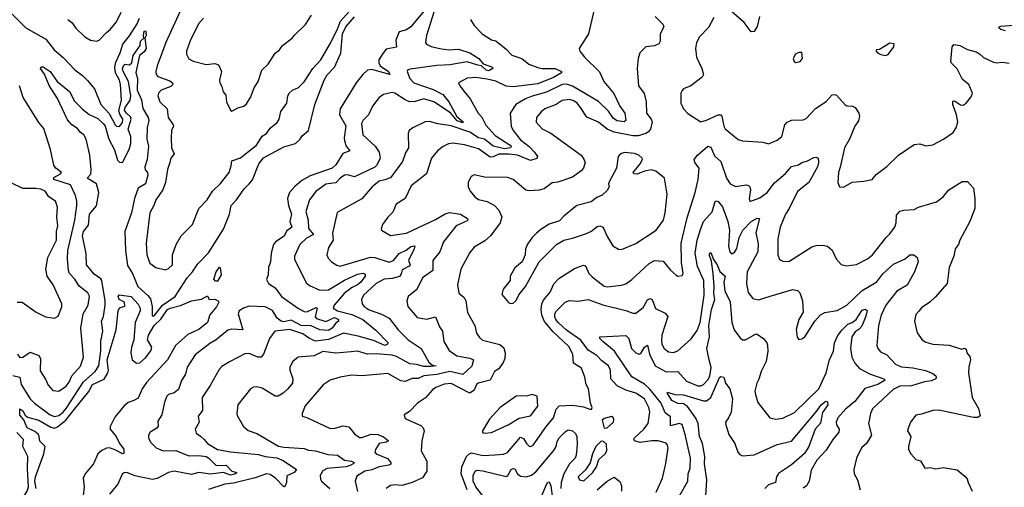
# Model space of a CAD drawing. Extents: x 1246230 to 1426786, y 660032 to 763141.
# Tile 422 of 566: x 1403423 to 1410249, y 680182 to 683424. Entities that reach past the tile are written whole.
import ezdxf

# ---------------------------------------------------------------- set-up
doc = ezdxf.new("R2010")
doc.units = 0

msp = doc.modelspace()

# ---------------------------------------------------------------- linework, layer by layer
at = {"layer": '0CON10XD'}
for points in [[(1403355, 683477.5), (1403465, 683366.2), (1403605, 683288.1), (1403662.5, 683215), (1403725, 683160.9), (1403805.3, 683075.3), (1403857.8, 683037.8), (1403893.4, 683003.4), (1403941.5, 682945), (1403986.4, 682835), (1404042.8, 682772.7), (1404084.5, 682694.5), (1404095, 682686.2), (1404115, 682683.8), (1404135, 682710), (1404137.2, 682735), (1404118.2, 682768.2), (1404111.1, 682795), (1404128.7, 682865), (1404122.5, 682975), (1404115, 683003.5), (1404087.4, 683055), (1404083.2, 683095), (1404090.5, 683129.5), (1404120.7, 683195), (1404138.8, 683255), (1404185, 683312.7), (1404237.5, 683395), (1404254.3, 683435)], [(1403758, 683425), (1403785, 683404), (1403811.4, 683365), (1403875, 683304.3), (1403915, 683280.8), (1403955, 683274), (1403975, 683281.2), (1404024.6, 683335.4), (1404050.8, 683355), (1404095, 683408), (1404125.6, 683475)], [(1404463.5, 682435), (1404448.9, 682385), (1404434.5, 682295), (1404415.4, 682245), (1404366.2, 682175), (1404352.3, 682135), (1404324.7, 682085.3), (1404300.4, 681875), (1404305.4, 681795), (1404325.5, 681735.5), (1404367.5, 681705), (1404435, 681688.8), (1404455, 681698), (1404482, 681725), (1404482, 681795), (1404508.6, 681865), (1404541.9, 681925), (1404621.9, 682005), (1404665.3, 682114.7), (1404721.9, 682175), (1404760.8, 682235), (1404815, 682287.5), (1404875.6, 682365), (1404888.9, 682411.1), (1404894.6, 682445.4), (1404953.9, 682466.1), (1405064.2, 682555), (1405105, 682617.5), (1405135, 682635.8), (1405159.1, 682670.9), (1405209.3, 682710.7), (1405222.9, 682735), (1405233.2, 682786.8), (1405275.9, 682844.1), (1405283.1, 682895), (1405292.7, 682917.3), (1405313.9, 682936.1), (1405355.4, 682954.6), (1405395, 682992.5), (1405455.3, 683084.7), (1405511.8, 683145), (1405578.7, 683261.3), (1405629.4, 683365), (1405646.2, 683413.8), (1405708.4, 683481.6)], [(1404536.3, 683483.7), (1404435.9, 683265), (1404376, 683105), (1404367.5, 683065), (1404368.8, 683045), (1404380.1, 683030.1), (1404465, 682999.7), (1404482.3, 682985), (1404483.8, 682975), (1404470.2, 682959.8), (1404404.4, 682935), (1404386.5, 682915), (1404380.9, 682895), (1404395.3, 682855.3), (1404446.5, 682805), (1404453.5, 682745), (1404488.2, 682695), (1404489.5, 682685), (1404476.7, 682655), (1404472.5, 682605), (1404475.5, 682535), (1404494.3, 682495), (1404471.5, 682465), (1404463.5, 682435)], [(1404696.7, 683435), (1404662.2, 683395), (1404605, 683276.2), (1404578.9, 683205), (1404578.9, 683185), (1404595, 683152), (1404625.5, 683135.5), (1404715, 683113.3), (1404775, 683119.2), (1404800.5, 683110.5), (1404822.5, 683065), (1404808.8, 683005), (1404810, 682985), (1404825, 682960), (1404833.3, 682923.3), (1404851.7, 682901.7), (1404856.7, 682855), (1404885, 682797.5), (1404895, 682790), (1404935, 682813.3), (1404977.5, 682825), (1404995, 682841.2), (1405024.4, 682885), (1405049.1, 682950.9), (1405075.6, 682995), (1405101.4, 683075), (1405145.6, 683115), (1405195, 683192), (1405224.5, 683215.5), (1405245, 683244), (1405312, 683295), (1405327.1, 683315), (1405405, 683390.8), (1405446.9, 683455)], [(1406297.4, 683482.6), (1406244.5, 683315), (1406237.5, 683265), (1406242.9, 683255), (1406275, 683238.2), (1406335, 683223.4), (1406395, 683214.7), (1406465, 683220.5), (1406544.1, 683194.1), (1406605.3, 683155), (1406637.5, 683117.5), (1406700, 683095), (1406704.3, 683085), (1406675, 683069), (1406656.5, 683075), (1406625, 683104.5), (1406598.8, 683108.8), (1406525, 683131.4), (1406405, 683111), (1406315, 683106), (1406130, 683080), (1406113.8, 683076.2), (1406108.9, 683065), (1406128.8, 683015), (1406156, 682986), (1406290.2, 682940.2), (1406356.1, 682905), (1406397.6, 682855), (1406453.4, 682753.4), (1406498.2, 682715), (1406495, 682708), (1406455, 682721.7), (1406409, 682779), (1406295, 682854.4), (1406225, 682875.6), (1406165, 682857), (1406125, 682855.2), (1406095, 682867.5), (1406025, 682913.8), (1406005, 682918.1), (1405985.6, 682914.4), (1405945, 682904.4), (1405915.5, 682884.5), (1405868.5, 682825), (1405841.9, 682765), (1405803.8, 682726.2), (1405792.4, 682705), (1405802, 682625), (1405887.7, 682547.7), (1405914.7, 682505), (1405923.2, 682465), (1405899.1, 682415), (1405885, 682402.4), (1405745, 682335.4), (1405695, 682349.1), (1405675, 682345.4), (1405645, 682326.4), (1405615, 682293.8), (1405545, 682284.6), (1405476.4, 682233.6), (1405433.2, 682175), (1405407.2, 682095), (1405423.2, 682035), (1405425, 681976), (1405459.4, 681935), (1405411.7, 681908.3), (1405364.5, 681865), (1405327.8, 681785), (1405327.3, 681762.7), (1405409.7, 681599.7), (1405431.5, 681581.5), (1405505, 681550), (1405565, 681551), (1405675, 681617.6), (1405765, 681660.9), (1405805, 681666.8), (1405819.3, 681659.3), (1405817.5, 681645), (1405788.8, 681605), (1405765, 681585.8), (1405724.1, 681565.9), (1405673.7, 681526.3), (1405603.9, 681445), (1405597.5, 681425), (1405625.6, 681405), (1405725, 681380.8), (1405801.9, 681345), (1405892, 681272), (1405976.8, 681185), (1405973.4, 681175), (1405955, 681166.5), (1405875, 681199.2), (1405770.2, 681230.2), (1405668.5, 681251.5), (1405565, 681207.7), (1405475, 681194.8), (1405432.9, 681212.9), (1405385, 681245.6), (1405296.2, 681276.2), (1405192, 681265), (1405154.4, 681215), (1405114.5, 681105), (1405096.1, 681083.9), (1405073.5, 681083.5), (1405015, 681109.2), (1404985, 681107.5), (1404876.9, 681053.1), (1404825, 681019.2), (1404805, 680998), (1404742.8, 680887.2), (1404687.8, 680805), (1404690, 680715), (1404659.4, 680675), (1404666.5, 680635), (1404640.8, 680585), (1404647.1, 680557.1), (1404676.9, 680536.9), (1404703.1, 680515), (1404724.2, 680485), (1404795, 680444.1), (1404885, 680427.5), (1405079.7, 680409.7), (1405125, 680396.3), (1405205.7, 680385.7), (1405248.7, 680368.7), (1405341.2, 680305), (1405325.8, 680284.2), (1405275, 680261.5), (1405272, 680215), (1405262, 680188), (1405255, 680186.9), (1405196.8, 680246.8), (1405160.5, 680270.5), (1405135, 680276.2), (1405055, 680248.1), (1404905, 680210.8), (1404846.4, 680203.6), (1404732.6, 680167.4)], [(1406225, 683482.5), (1406135, 683375.4), (1406105, 683353.3), (1406055, 683339.2), (1406031.5, 683281.5), (1406036.4, 683233.6), (1405965, 683218.9), (1405939.8, 683190.2), (1405914.1, 683145), (1405913.2, 683125), (1405923, 683103), (1405979.4, 683065), (1405990, 683045), (1405865, 683079.4), (1405835, 683074.7), (1405802.4, 683045), (1405755.4, 682985), (1405644.6, 682805), (1405641.1, 682765), (1405685, 682687.5), (1405671.8, 682605), (1405674.7, 682585), (1405687.1, 682547.1), (1405712, 682515), (1405663.5, 682496.5), (1405615, 682417.9), (1405590.3, 682395), (1405437.9, 682342.1), (1405379.9, 682310.1), (1405331.8, 682268.2)], [(1407404.4, 683485), (1407366.7, 683325), (1407302, 683225), (1407305.9, 683205.9), (1407338.8, 683165), (1407443, 683063), (1407473.5, 682995), (1407543.1, 682913.1), (1407583.3, 682825), (1407619.3, 682775), (1407625.3, 682725), (1407615, 682715.5), (1407565, 682722.2), (1407539.4, 682739.4), (1407505, 682788.7), (1407435, 682856.7), (1407255, 682962.8), (1407215, 682975.8), (1407185, 682975.6), (1407075, 682921.4), (1406975.6, 682894.4), (1406930.6, 682875), (1406863.8, 682835), (1406822.9, 682775), (1406831.5, 682685), (1406843.5, 682655), (1406895, 682590), (1406955, 682544.5), (1406992.1, 682505), (1407012, 682475), (1407009.2, 682460.8), (1406965, 682447.5), (1406875.5, 682485.5), (1406815, 682492), (1406745, 682492.6), (1406705, 682472.7), (1406685, 682471), (1406605, 682527.8), (1406507.1, 682557.1), (1406425, 682567.5), (1406395, 682562.3), (1406358.8, 682545), (1406320.8, 682515), (1406279.1, 682465), (1406243.3, 682355), (1406137.6, 682272.4), (1406095.6, 682185), (1406034, 682146), (1406009.9, 682090.1), (1405974.7, 682055.3), (1405938.6, 682005), (1405928.8, 681975), (1405932.5, 681965), (1405995, 681928.9), (1406105, 681944), (1406305, 682039.4), (1406371.9, 682078.1), (1406405, 682086.2), (1406478.6, 682075), (1406528, 682045), (1406530.8, 682035), (1406525, 682029.2), (1406448.2, 681995), (1406361.1, 681885), (1406335.6, 681815), (1406286.5, 681755), (1406287.3, 681685), (1406216.4, 681635), (1406177.1, 681552.9), (1406117.5, 681505), (1406106.9, 681475), (1406114.4, 681435), (1406179.6, 681359.6), (1406245, 681348), (1406305, 681364.2), (1406332.9, 681295), (1406355.5, 681265), (1406362.8, 681192.8), (1406400.5, 681130.5), (1406454.6, 681094.6), (1406545, 681077.5), (1406569.4, 681065), (1406557.4, 681022.6), (1406495.2, 680964.8), (1406404.9, 680984.9), (1406315, 680965.4), (1406225, 680955.5), (1406185, 680936.7), (1406144.2, 680935.8), (1406095, 680915.5), (1406065, 680921.3), (1405975, 680970.5), (1405795, 680956.2), (1405725, 680960), (1405645, 680945.7), (1405575, 680924.2), (1405526.6, 680893.4), (1405403.4, 680746.6), (1405382, 680695), (1405382.5, 680675), (1405415, 680667.5), (1405575, 680590.6), (1405608.7, 680591.3), (1405665, 680609.2), (1405705, 680602.5), (1405745, 680552.5), (1405778.5, 680528.5), (1405795, 680527.9), (1405859.6, 680550.4), (1405905, 680548.2), (1405945, 680533.4), (1405980, 680505), (1405964.6, 680495.4), (1405914.6, 680485), (1405889.6, 680445), (1405885.6, 680425), (1405895, 680414.6), (1405972.2, 680382.2), (1405995.7, 680355), (1405996.2, 680343.8), (1405983.3, 680335), (1405915, 680323.3), (1405865, 680303.9), (1405815, 680293.5), (1405760.2, 680259.8), (1405749.6, 680225), (1405766.2, 680153.8)], [(1408552.1, 683445), (1408535, 683376.2), (1408515, 683340.8), (1408495, 683338.6), (1408445.5, 683405), (1408355, 683482.2)], [(1403375, 680957.7), (1403425, 680945.7), (1403432.5, 680895), (1403495.8, 680795), (1403525, 680766.3), (1403635, 680684.7), (1403665, 680674.2), (1403695, 680680.5), (1403725, 680703.3), (1403745, 680728.8), (1403865.4, 680914.6), (1403946.5, 680985), (1403971.2, 681025), (1403985, 681127.5), (1403985.3, 681194.7), (1404000.3, 681265), (1403990.5, 681335), (1404005, 681366.2), (1404016.8, 681445), (1404015.3, 681474.7), (1403992, 681615), (1403985, 681626.9), (1403940.6, 681660.6), (1403886.6, 681725), (1403885, 681800), (1403857.7, 681925), (1403865.4, 681954.6), (1403899.9, 682000.1), (1403906, 682075), (1403955.5, 682134.5), (1403971.5, 682225), (1403955.7, 682285.7), (1403891.4, 682325), (1403916.2, 682353.8), (1403919.7, 682385), (1403910, 682485), (1403884.5, 682595), (1403868.5, 682625), (1403842.7, 682645), (1403825, 682669.4), (1403785, 682694.3), (1403755, 682730), (1403685, 682877.5), (1403628.1, 682968.1), (1403595, 683045.8), (1403567.8, 683085), (1403573, 683097), (1403585, 683096.4), (1403634.7, 683064.7), (1403682.5, 682995), (1403767.5, 682925), (1403785.4, 682895.4), (1403800.2, 682860.2), (1403855.5, 682805), (1403905, 682766.9), (1403965, 682738.9), (1404005, 682702.9), (1404015.4, 682685), (1404041.7, 682595), (1404080.7, 682520.7), (1404101, 682451), (1404115, 682435.3), (1404135.8, 682434.2), (1404183, 682525), (1404194.2, 682565.8), (1404193, 682615), (1404174.7, 682665), (1404196.8, 682735), (1404191.5, 682751.5), (1404162.9, 682775), (1404150.3, 682795), (1404153.6, 682815), (1404188.8, 682865), (1404193.7, 682895), (1404178.4, 682995), (1404140, 683065), (1404135.7, 683085), (1404145, 683108), (1404155, 683115.8), (1404185, 683110), (1404200, 683125), (1404209.2, 683175), (1404258.9, 683245), (1404261.2, 683275), (1404284.2, 683295), (1404281.1, 683311.1), (1404285, 683344.2), (1404295, 683347.5), (1404298.5, 683338.5), (1404300, 683315), (1404290, 683295), (1404300, 683225), (1404285, 683200.6), (1404254.5, 683175.5), (1404227.9, 683057.9), (1404240.8, 683015), (1404238.2, 682935), (1404267.2, 682867.2), (1404277.8, 682807.8), (1404313.8, 682745), (1404318.2, 682725), (1404305.9, 682675), (1404305.4, 682595), (1404316, 682546), (1404306.1, 682455), (1404289.7, 682405), (1404293.8, 682383.8), (1404308.9, 682365), (1404311.2, 682345), (1404295, 682287.1), (1404244.6, 682255), (1404218.5, 682185), (1404199.3, 682085), (1404152.9, 681955), (1404156.2, 681823.8), (1404170.1, 681720.1), (1404204.7, 681665), (1404242.7, 681575), (1404312.2, 681512.2), (1404329.2, 681489.2), (1404341.9, 681435), (1404341.1, 681375), (1404345, 681369.2), (1404355, 681372), (1404413.9, 681446.1), (1404500.2, 681505), (1404584.6, 681635), (1404621.2, 681675), (1404659.2, 681730.8), (1404732.2, 681807.8), (1404835, 681971.2), (1404877.9, 682075), (1404890, 682135), (1404926.4, 682175), (1404979.4, 682250.6), (1405015, 682285.4), (1405036.8, 682313.2), (1405080.1, 682425), (1405113.5, 682466.5), (1405255, 682543.6), (1405335, 682564.6), (1405365, 682592.7), (1405381.5, 682618.5), (1405424.6, 682655), (1405468.9, 682835), (1405535, 683005.6), (1405555, 683042.1), (1405605, 683095.5), (1405649.1, 683190.9), (1405661.5, 683325), (1405683.9, 683375), (1405745, 683444.1)], [(1406548, 683425), (1406574.5, 683384.5), (1406629.2, 683325), (1406695, 683284.2), (1406725, 683277.5), (1406795, 683220.6), (1406835, 683177.5), (1406905, 683155.4), (1406953.3, 683115), (1407015, 683091.4), (1407045, 683085.2), (1407135, 683084.8), (1407178.6, 683065), (1407179.2, 683055), (1407125, 683023), (1407015, 682980.2), (1406845, 682957.6), (1406795, 682962.4), (1406725, 682997.1), (1406665, 683011.9), (1406586, 683024), (1406525, 683017.5), (1406466.2, 682985), (1406474.2, 682965), (1406505.7, 682925), (1406545.3, 682875.3), (1406602.7, 682775), (1406627.9, 682747.9), (1406655, 682693.2), (1406720.6, 682620.6), (1406823.6, 682555), (1406829.5, 682545), (1406825.2, 682535), (1406785, 682529.1), (1406705, 682547.2), (1406646, 682596), (1406605, 682604.5), (1406545, 682643.4), (1406415, 682688.1), (1406321.9, 682701.9), (1406265, 682718.8), (1406235, 682716.2), (1406148.8, 682675), (1406124.2, 682655.8), (1406115.8, 682635), (1406119.5, 682535), (1406098.7, 682501.3), (1406078.2, 682441.8), (1405995, 682327.8), (1405955.3, 682314.7), (1405916.4, 682303.6), (1405865.7, 682265), (1405795, 682182.5), (1405623.6, 682086.4), (1405592.9, 681945), (1405596, 681895), (1405563.3, 681845), (1405552.9, 681795), (1405561.3, 681771.3), (1405585.7, 681745.7), (1405622, 681722), (1405645, 681715.6), (1405855, 681778.6), (1405885, 681775.3), (1405985, 681742.5), (1406014.8, 681755.2), (1406055, 681802.8), (1406102.7, 681827.3), (1406135, 681852.2), (1406157.3, 681857.3), (1406162.5, 681855), (1406157.8, 681835), (1406118, 681755), (1406130.9, 681725), (1406123.6, 681715), (1406075, 681689.3), (1406068.8, 681661.2), (1406057.4, 681642.6), (1406005, 681629.7), (1405950, 681625), (1405895, 681595.4), (1405806.9, 681515), (1405793.8, 681485), (1405797.8, 681455), (1405811.3, 681435), (1405845, 681411.9), (1405932.6, 681382.6), (1405984.5, 681355), (1406046.9, 681275), (1406116.7, 681205), (1406205.4, 681145.4), (1406259, 681049), (1406285, 681028.9), (1406310, 681025), (1406275, 681018.8), (1406225, 681020.7), (1406175, 681034.3), (1406127.5, 681037.5), (1406035, 681090), (1406005, 681099.2), (1405895, 681107.9), (1405835, 681104.6), (1405765, 681126.2), (1405721.9, 681121.9), (1405615, 681112.2), (1405525, 681123.6), (1405463.9, 681093.9), (1405354.5, 681085.5), (1405315.8, 681055), (1405297.1, 681015), (1405297.1, 680995), (1405317.5, 680935), (1405313.6, 680905), (1405282.7, 680865), (1405250, 680835), (1405215, 680814.7), (1405195, 680813.2), (1405105, 680869.1), (1405065, 680877.8), (1405044.4, 680875.6), (1405024.2, 680865), (1404935.8, 680755), (1404928, 680695), (1404931.2, 680681.2), (1404974.4, 680604.4), (1405006.4, 680576.4), (1405066.5, 680556.5), (1405217.6, 680467.6), (1405255, 680459.7), (1405395, 680450.4), (1405425, 680440.4), (1405475, 680435.4), (1405559.9, 680409.9), (1405626.4, 680406.4), (1405675, 680370.7), (1405723.6, 680363.6), (1405741.2, 680355), (1405735.8, 680345), (1405718.1, 680335), (1405685.8, 680325), (1405555, 680313), (1405523.7, 680296.3), (1405507.3, 680265), (1405507.9, 680237.9), (1405515, 680224.5), (1405572.2, 680175)], [(1407828, 683445), (1407881.7, 683391.7), (1407889.2, 683375), (1407863.3, 683325), (1407863.1, 683275), (1407854.4, 683255.6), (1407825, 683242), (1407764.1, 683235.9), (1407722, 683195), (1407710, 683155), (1407704.4, 683085), (1407714.4, 682965), (1407753, 682913), (1407765.5, 682855), (1407768.6, 682775), (1407801.2, 682735), (1407807.5, 682715), (1407796.2, 682665), (1407783.1, 682646.9), (1407763.6, 682635), (1407711, 682619), (1407675, 682619.6), (1407543.5, 682643.5), (1407495.4, 682665.4), (1407435, 682712.5), (1407355, 682747.1), (1407312.2, 682815), (1407287.5, 682845), (1407265, 682861.2), (1407235, 682870.5), (1407185, 682864.5), (1407143.1, 682836.9), (1407065, 682806.1), (1407038.1, 682785), (1407005.6, 682745), (1407004.5, 682714.5), (1407045, 682666.2), (1407105, 682637.1), (1407315, 682485.8), (1407335, 682458), (1407342.9, 682435), (1407331.9, 682395), (1407315, 682375.7), (1407255, 682331.1), (1407155, 682297.1), (1407115, 682291.9), (1407058.5, 682251.5), (1407025, 682241.5), (1406955, 682237.5), (1406931.8, 682241.8), (1406845, 682316.7), (1406805, 682330.6), (1406645, 682331.4), (1406575, 682347.5), (1406552.9, 682337.1), (1406531.7, 682298.3), (1406532.9, 682265), (1406547.1, 682235), (1406579.2, 682195), (1406605, 682178.1), (1406665, 682164.4), (1406715.4, 682135.4), (1406744.5, 682104.5), (1406766.4, 682056.4), (1406753.5, 682015), (1406687.9, 681925), (1406648.4, 681891.6), (1406575, 681846.7), (1406545, 681809.2), (1406480.6, 681695), (1406458.6, 681585), (1406468.6, 681528.6), (1406505, 681498), (1406516.9, 681475), (1406528, 681395), (1406579.2, 681305), (1406590.9, 681250.9), (1406610.6, 681220.6), (1406632.4, 681202.4), (1406752.6, 681172.6), (1406779.3, 681149.3), (1406789.3, 681115), (1406786.5, 681075), (1406775, 681047.8), (1406746, 681004), (1406715.5, 680984.5), (1406685, 680925.6), (1406600.6, 680905), (1406590.4, 680895), (1406573.5, 680855), (1406545, 680834.6), (1406415, 680901.2), (1406367, 680897), (1406308.8, 680875), (1406285, 680858.6), (1406237.7, 680802.3), (1406182, 680765), (1406125, 680708.8), (1406087.5, 680685), (1406092.5, 680665), (1406104.3, 680654.3), (1406205, 680611.4), (1406220, 680595), (1406226.4, 680575), (1406210.5, 680505), (1406206.9, 680435), (1406245.8, 680364.2), (1406245.7, 680295), (1406215, 680247.5), (1406144.6, 680215.4), (1406075, 680195.6), (1406025, 680200.5), (1405995, 680195.8), (1405965, 680174)], [(1408235, 683440), (1408199.4, 683370.6), (1408137.1, 683305), (1408115, 683266.2), (1408107.5, 683225), (1408114.7, 683164.7), (1408152.5, 683085), (1408163.3, 683045), (1408153.6, 683026.4), (1408076, 682965), (1408026.4, 682943.6), (1408015, 682932.5), (1408006.4, 682913.6), (1408006, 682845), (1408025.8, 682805), (1408054.6, 682774.6), (1408145, 682716.2), (1408185, 682728.1), (1408265, 682765.4), (1408283.7, 682763.7), (1408290, 682755), (1408305, 682686.2), (1408315, 682667.5), (1408405, 682594), (1408435, 682584), (1408575, 682574), (1408615, 682563.3), (1408675, 682588), (1408706.8, 682613.2), (1408728.6, 682695), (1408745, 682714.2), (1408775, 682728.1), (1408855, 682730), (1408875, 682738.8), (1408941.2, 682808.8), (1409013.8, 682856.2), (1409055, 682902), (1409074.3, 682905.7), (1409085, 682901.4), (1409145, 682834), (1409157.5, 682827.5), (1409197.5, 682825), (1409215, 682816), (1409240.6, 682775), (1409245.4, 682755.4), (1409238, 682722), (1409214, 682685), (1409176.4, 682595), (1409141.1, 682535), (1409110.8, 682400.8), (1409100.6, 682365), (1409096, 682295), (1409107.5, 682265), (1409135, 682264)], [(1410256.8, 683346.8), (1410224.3, 683355), (1410214.2, 683365), (1410213.8, 683375), (1410225, 683380), (1410314, 683386)], [(1409135, 682264), (1409195, 682298), (1409275, 682304.2), (1409333.6, 682316.4), (1409360.3, 682349.7), (1409434.5, 682405.5), (1409515, 682485.8), (1409625, 682558.8), (1409663, 682563), (1409705, 682550), (1409755, 682556.2), (1409827.5, 682595), (1409895, 682642.5), (1409915.9, 682674.1), (1409927.3, 682715), (1409917.5, 682765), (1409892.7, 682835), (1409891.7, 682858.3), (1409905, 682861.2), (1409945, 682833.8), (1409965, 682830.8), (1409985.4, 682844.6), (1410020.4, 682889.5), (1410028.6, 682915), (1410004, 682975), (1409959.6, 683009.5), (1409923, 683083), (1409882.3, 683122.3), (1409878.8, 683135), (1409887.5, 683235), (1409898.3, 683251.7), (1409940, 683245), (1409995, 683216.7), (1410055, 683200), (1410076.9, 683186.9), (1410105, 683162), (1410175, 683130), (1410196.4, 683123.6), (1410235, 683128.8), (1410283, 683123)], [(1409425, 683176.7), (1409445, 683182.5), (1409482.5, 683235), (1409485, 683257.5), (1409455, 683260), (1409385, 683217.5), (1409360, 683215), (1409360, 683205), (1409370, 683195), (1409393.6, 683183.6), (1409425, 683176.7)], [(1408805, 683127.5), (1408835, 683133.3), (1408850, 683155), (1408845, 683197.5), (1408825, 683196.7), (1408802.5, 683185), (1408786.7, 683155), (1408793.3, 683133.3), (1408805, 683127.5)], [(1403407.9, 681105), (1403425, 681082.2), (1403445, 681085.6), (1403495, 681119.1), (1403555.6, 681095), (1403568.5, 681075), (1403565, 680990), (1403602.1, 680932.1), (1403620.3, 680890.3), (1403653.4, 680853.4), (1403695, 680848.6), (1403745, 680884.4), (1403765, 680912), (1403783.5, 680955), (1403845, 681022.5), (1403866.4, 681085), (1403846.5, 681285), (1403864, 681385), (1403897.9, 681445), (1403907.5, 681507.5), (1403895, 681530.9), (1403835, 681575.6), (1403805.2, 681625.2), (1403768.9, 681665), (1403761.3, 681685), (1403753.9, 681765), (1403757.2, 681825), (1403805.3, 682034.7), (1403820.4, 682135), (1403819.1, 682165), (1403810.4, 682205), (1403775, 682278.2), (1403660.4, 682315), (1403660.3, 682329.7), (1403706, 682355), (1403712, 682365), (1403674, 682395), (1403659.2, 682415), (1403637.1, 682525), (1403590.7, 682670.7), (1403555, 682711.9), (1403447.6, 682885), (1403422.2, 682965)], [(1406526, 680166), (1406484.8, 680275), (1406488.8, 680325), (1406520.5, 680395), (1406536.9, 680413.1), (1406555, 680420.9), (1406635, 680402), (1406716.8, 680406.8), (1406778, 680412), (1406805, 680423.3), (1406895, 680530), (1406915, 680520.5), (1406936.5, 680485), (1406955, 680468.1), (1406965, 680465.6), (1406982.5, 680475), (1407074.8, 680605.2), (1407125, 680664.5), (1407142.4, 680725), (1407163.4, 680746.6), (1407255, 680752.1), (1407331.2, 680741.2), (1407376, 680724), (1407387.5, 680725), (1407392.5, 680735), (1407380, 680765), (1407366.9, 680865), (1407351.5, 680895), (1407341.4, 680945), (1407318.3, 681008.3), (1407262, 681042), (1407258.8, 681105), (1407229.4, 681159.4), (1407120.9, 681260.9), (1407060.7, 681330.7), (1407042.2, 681375), (1407037.8, 681415), (1407044, 681455), (1407055, 681479.1), (1407100.7, 681535), (1407127.2, 681592.8), (1407160, 681630), (1407270.1, 681699.9), (1407332.9, 681722.9), (1407346.9, 681716.9), (1407369.1, 681665), (1407391.3, 681641.3), (1407475, 681577.5), (1407495, 681572.5), (1407595, 681583.8), (1407626.1, 681593.9), (1407667.1, 681622.9), (1407786.6, 681733.4), (1407825, 681755.6), (1407885, 681750), (1407935, 681686.7), (1407975, 681653.3), (1407987, 681647), (1408015, 681650), (1408023.3, 681665), (1408010.9, 681740.9), (1408008.6, 681875), (1408049.9, 682050.1), (1408106.5, 682225), (1408128, 682315), (1408132.9, 682395), (1408103.1, 682435), (1408098.6, 682455), (1408121.9, 682485), (1408195, 682546.7), (1408215, 682540), (1408240.5, 682480.5), (1408285, 682441.4), (1408323.6, 682325), (1408348.6, 682285), (1408385, 682266.9), (1408459.1, 682279.1), (1408475, 682275.6), (1408484.3, 682265), (1408490, 682245), (1408480, 682185), (1408485, 682163.3), (1408555, 682189.1), (1408605, 682225.4), (1408655, 682292.5), (1408732.5, 682357.5), (1408775, 682405.6), (1408822.1, 682417.9), (1408845.5, 682434.5), (1408885, 682444.3), (1408928, 682468), (1408945, 682470.8), (1408958, 682465), (1408961.5, 682435), (1408954.6, 682405), (1408893.8, 682295), (1408815, 682232.7), (1408758.7, 682115), (1408732.2, 682075), (1408695.4, 681985), (1408679.5, 681905), (1408680, 681795), (1408691.7, 681761.7), (1408715, 681749.2), (1408755, 681748), (1408915, 681848.9), (1408945, 681859.5), (1408991.2, 681861.2), (1409022.9, 681852.9), (1409055.9, 681825.9), (1409083.8, 681765), (1409117.5, 681727.5), (1409155, 681717.5), (1409223.8, 681726.2), (1409300, 681765), (1409336.7, 681793.3), (1409429.2, 681915), (1409453.6, 681936.4), (1409490, 681985), (1409500, 682015), (1409501.5, 682068.5), (1409525, 682095.8), (1409553.6, 682103.6), (1409625, 682108.8), (1409654.6, 682125.4), (1409779.1, 682160.9), (1409825, 682196), (1409865, 682243.8), (1409957.7, 682302.3), (1409995, 682302), (1410036.2, 682255), (1410045.7, 682185), (1410045.4, 682114.6), (1410011.1, 682025), (1409941.8, 681895), (1409932.2, 681865), (1409908.1, 681835), (1409898.6, 681785), (1409868, 681705), (1409853.8, 681595), (1409769.4, 681500.6), (1409733.1, 681466.9), (1409675, 681427.1), (1409655.8, 681404.2), (1409635, 681380), (1409625.8, 681335), (1409645, 681253.3), (1409680.8, 681205), (1409705, 681189.4), (1409755, 681174.4), (1409867.7, 681167.7), (1409955, 681140), (1409972.5, 681147.5), (1409985, 681140), (1409990, 681115), (1410009.4, 681089.4), (1410014.4, 681065), (1410003, 681017), (1410001.4, 680975), (1410025.5, 680805), (1410069.4, 680729.4), (1410081.4, 680678.6), (1410065, 680665.7), (1410035, 680666.7), (1409795, 680717.5), (1409754.5, 680715.5), (1409675, 680689.2), (1409637, 680683), (1409600, 680635), (1409580, 680585), (1409578.8, 680575), (1409600.6, 680535), (1409584.2, 680465), (1409585.8, 680445), (1409600.8, 680415), (1409635, 680376), (1409668.8, 680365), (1409697.5, 680315), (1409735, 680319.4), (1409775, 680310), (1409825, 680320), (1409923.2, 680303.2), (1409978.4, 680258.4), (1409991.7, 680241.7), (1409997.8, 680215), (1410025.7, 680155)], [(1406826.4, 681456.4), (1406845, 681458.8), (1406865, 681476.2), (1406884.5, 681515.5), (1406930, 681575), (1407025.5, 681744.5), (1407145, 681865.8), (1407195, 681896), (1407255, 681909.2), (1407345, 681939.4), (1407383.7, 681956.3), (1407425, 681988.1), (1407445, 681994), (1407465, 681986), (1407473.8, 681975), (1407494, 681925), (1407536.1, 681856.1), (1407575, 681833.8), (1407595, 681831.2), (1407695, 681871.9), (1407835.3, 681964.7), (1407886.5, 682035), (1407898.1, 682085), (1407911.2, 682215), (1407894.2, 682325), (1407833.5, 682373.5), (1407804.1, 682384.1), (1407755, 682374.2), (1407705, 682352.9), (1407680, 682355), (1407676.7, 682365), (1407725.5, 682424.5), (1407740.8, 682455), (1407739.2, 682465), (1407715, 682485.5), (1407685, 682496.5), (1407615.9, 682504.1), (1407587.5, 682495), (1407573.3, 682475), (1407560, 682395), (1407511.4, 682305), (1407506, 682285), (1407509.2, 682265), (1407495, 682239.2), (1407461.7, 682208.3), (1407425, 682190.5), (1407385, 682160.5), (1407285, 682135.6), (1407195, 682061.2), (1407165, 682029.2), (1407095, 682005.8), (1407035, 681970), (1407005, 681943.8), (1406976.2, 681915), (1406942.6, 681867.4), (1406929.2, 681835), (1406927.5, 681795), (1406906.7, 681745), (1406855, 681703.3), (1406823.8, 681645), (1406822.5, 681615), (1406815, 681603.3), (1406775, 681556.7), (1406765, 681520), (1406812.9, 681462.9), (1406826.4, 681456.4)], [(1403405, 681465.8), (1403440, 681465), (1403536.4, 681396.4), (1403602.5, 681365), (1403665, 681354.2), (1403690.3, 681369.7), (1403715, 681432.5), (1403714.4, 681455), (1403654.4, 681585), (1403613.1, 681645), (1403604.5, 681695), (1403618.2, 681775), (1403679.2, 681895), (1403678.8, 681955), (1403686.4, 681995), (1403681.1, 682055), (1403684.6, 682125), (1403671.1, 682165), (1403625.4, 682195), (1403600.8, 682235), (1403569.5, 682249.5), (1403535, 682254.6), (1403445, 682252.9), (1403362.9, 682292.9)], [(1405331.8, 682268.2), (1405293.2, 682225), (1405280.8, 682185), (1405285.8, 682135), (1405306.7, 682075), (1405295.3, 682025), (1405309.6, 681985), (1405273, 681957), (1405257.3, 681922.7), (1405196.9, 681883.1), (1405182.1, 681865), (1405166.9, 681805), (1405161.8, 681745), (1405148.4, 681705), (1405144.7, 681655), (1405134, 681624), (1405148.5, 681595), (1405194.8, 681564.8), (1405237.5, 681505), (1405355, 681421.6), (1405395, 681402.1), (1405415, 681399.8), (1405478.3, 681428.3), (1405484.5, 681424.5), (1405484, 681415), (1405471, 681365), (1405481.8, 681351.8), (1405545, 681331.5), (1405605, 681359), (1405633.5, 681345), (1405633.3, 681335), (1405612.1, 681317.9), (1405589.6, 681285), (1405565, 681269.6), (1405505, 681273.8), (1405445, 681301.3), (1405375, 681303.2), (1405305, 681339.9), (1405255, 681330.5), (1405235, 681334.6), (1405208.5, 681355), (1405175, 681408.1), (1405125, 681433.9), (1405015, 681439.1), (1404974.2, 681425), (1404945.8, 681405), (1404938.9, 681385), (1404969.2, 681275), (1404891.7, 681278.3), (1404865, 681270.9), (1404785.8, 681204.2), (1404740.5, 681179.5), (1404640, 681100), (1404585, 681016), (1404573.3, 680966.7), (1404545, 680923.8), (1404525, 680860), (1404495, 680836.7), (1404455, 680825.6), (1404442.9, 680815), (1404426.3, 680773.7), (1404408.9, 680685), (1404379.7, 680640.3), (1404383, 680607), (1404375, 680591.9), (1404328, 680565), (1404316.1, 680543.9), (1404316, 680525), (1404329.2, 680495), (1404370, 680455), (1404417.5, 680435), (1404505, 680436.5), (1404595, 680400.4), (1404665, 680403.8), (1404715, 680395.7), (1404733.6, 680385), (1404785, 680332.5), (1404855.5, 680335.5), (1404893.8, 680295), (1404927.5, 680285), (1404920, 680275), (1404885, 680265.5), (1404836.1, 680286.1), (1404745, 680272.6), (1404665.3, 680284.7), (1404615, 680271.9), (1404495, 680293.8), (1404455, 680284.4), (1404376.7, 680243.3), (1404345, 680236.4), (1404221.4, 680261.4), (1404165, 680284.5), (1404147.5, 680282.5), (1404133, 680273), (1404103.8, 680205), (1404045.6, 680135)], [(1407835, 680148), (1407879.6, 680245), (1407903.4, 680346.6), (1407917.9, 680455), (1407914.5, 680475), (1407905, 680487.8), (1407848.8, 680505), (1407805.7, 680505.7), (1407725, 680493.2), (1407685.7, 680505), (1407681.1, 680515), (1407685.5, 680525), (1407750.3, 680585), (1407780.9, 680625), (1407791.1, 680705), (1407783.9, 680735), (1407755.6, 680795.6), (1407695, 680834.7), (1407625, 680854.8), (1407565, 680886.2), (1407521.6, 680935), (1407520, 680995), (1407505, 681024.6), (1407458.5, 681058.5), (1407425, 681096.5), (1407363.3, 681133.3), (1407312.5, 681202.5), (1407215, 681272.4), (1407155.4, 681325), (1407139.3, 681345), (1407132.7, 681365), (1407132.5, 681385), (1407143.7, 681406.3), (1407205, 681465.6), (1407235, 681477.3), (1407295, 681472.9), (1407365, 681484.5), (1407466.8, 681446.8), (1407625, 681407.9), (1407675, 681390), (1407695, 681389.4), (1407745, 681427.9), (1407775, 681481.9), (1407795, 681491.1), (1407807.5, 681485), (1407832.1, 681422.1), (1407899.1, 681389.1), (1407915.8, 681365.8), (1407875, 681236), (1407872.2, 681195), (1407874.7, 681174.7), (1407890.5, 681145), (1407920.9, 681120.9), (1407955, 681117.8), (1407985, 681129.1), (1408078.8, 681211.2), (1408119.9, 681270.1), (1408140.2, 681325), (1408168.8, 681515), (1408166, 681615), (1408122, 681712), (1408107.1, 681805), (1408119.1, 681895), (1408145, 681976.7), (1408163.5, 682025), (1408225, 682091.2), (1408245, 682163.3), (1408255, 682168.8), (1408265, 682164), (1408296, 682126), (1408333.4, 682025), (1408345.3, 681965), (1408336.9, 681855), (1408345.4, 681815.4), (1408355, 681803.5), (1408365, 681802.2), (1408381.9, 681815), (1408395, 681838), (1408411.9, 681915), (1408437.6, 681965), (1408495, 682025.3), (1408535, 682047.5), (1408553.3, 682045), (1408526.2, 681946.2), (1408541.8, 681871.8), (1408541.5, 681815), (1408466.7, 681675), (1408461.2, 681595), (1408473.9, 681533.9), (1408505, 681490.8), (1408545, 681481.1), (1408625, 681508.2), (1408783.1, 681553.1), (1408815.5, 681545.5), (1408830.9, 681530.9), (1408851.4, 681475), (1408854.1, 681395.9), (1408826, 681345), (1408806.4, 681276.4), (1408813.6, 681223.6), (1408825, 681207.5), (1408845, 681211.2), (1408866.7, 681225), (1408935.8, 681335), (1408975, 681378), (1409005.8, 681394.2), (1409091.4, 681408.5), (1409157.5, 681445), (1409264.5, 681545.5), (1409365, 681606), (1409407.9, 681662.1), (1409481.4, 681728.6), (1409562.9, 681767.1), (1409595, 681794.5), (1409623.2, 681793.2), (1409645.7, 681775.7), (1409651.1, 681745), (1409625.8, 681675.8), (1409576.9, 681583.1), (1409505, 681541.5), (1409427.5, 681445), (1409396.4, 681375), (1409376.8, 681305), (1409365.7, 681165), (1409373.6, 681143.6), (1409391.3, 681121.3), (1409435, 681100), (1409494, 681035), (1409536.9, 681016.9), (1409615, 681010.7), (1409702.5, 680992.5), (1409755, 680970.5), (1409774.4, 680955), (1409777.8, 680945), (1409774.4, 680935), (1409745, 680921.1), (1409695, 680913.1), (1409605, 680885.3), (1409525, 680882.9), (1409478.6, 680861.4), (1409335, 680727.1), (1409321.1, 680695), (1409312, 680645), (1409308.6, 680625), (1409327.5, 680545), (1409292.9, 680487.1), (1409258.2, 680455), (1409225.8, 680385), (1409206.4, 680306.4), (1409208.8, 680275), (1409232, 680235), (1409251.2, 680165)], [(1407997.2, 680122.8), (1408054.6, 680225), (1408058, 680275), (1408070.4, 680315), (1408073.5, 680385), (1408037.8, 680547.8), (1408016.8, 680616.8), (1407995, 680623.8), (1407935, 680608.6), (1407935, 680670.6), (1407897.8, 680697.8), (1407871, 680765), (1407792.2, 680862.2), (1407755, 680896.9), (1407667.9, 680947.9), (1407547.5, 681125), (1407465, 681193.3), (1407445.8, 681215), (1407444.5, 681225.5), (1407625, 681235.6), (1407646.4, 681215), (1407665.6, 681145), (1407695, 681115.6), (1407715, 681105.6), (1407728.9, 681111.1), (1407755, 681154.4), (1407775, 681167.1), (1407789.5, 681105), (1407827.7, 681025), (1407905, 680982.7), (1407985, 680985.5), (1408045, 680917.9), (1408125, 680886.9), (1408145, 680885.5), (1408165, 680894.5), (1408195, 680927.5), (1408207.5, 680952.5), (1408217.2, 681012.8), (1408201.9, 681075), (1408187.8, 681145), (1408205.2, 681224.8), (1408201.3, 681305), (1408220.2, 681415), (1408243, 681485), (1408236.2, 681525), (1408238.6, 681575), (1408230.6, 681665), (1408219.6, 681749.6), (1408205, 681790), (1408205.9, 681804.1), (1408215, 681809.2), (1408232.4, 681762.4), (1408259.7, 681725), (1408278, 681678), (1408313.5, 681645), (1408304.5, 681605), (1408312.2, 681545), (1408348.6, 681468.6), (1408360.8, 681325), (1408377.5, 681275), (1408415, 681220.6), (1408433.8, 681203.8), (1408455.5, 681204.5), (1408525, 681243.8), (1408535, 681243.3), (1408581.2, 681211.2), (1408603.5, 681183.5), (1408607.9, 681167.9), (1408609.6, 681125), (1408599.1, 681055), (1408562.7, 680985), (1408548.4, 680931.6), (1408534.3, 680905), (1408520.5, 680849.5), (1408524, 680825), (1408541.4, 680771.4), (1408624, 680664), (1408665, 680655.5), (1408715, 680661.5), (1408795, 680700), (1408964.6, 680865), (1409015.2, 680974.8), (1409038.4, 681065), (1409064.1, 681125), (1409072.3, 681185), (1409095.2, 681234.8), (1409125.7, 681274.3), (1409165, 681312.7), (1409195, 681324.7), (1409222.3, 681345), (1409265, 681410.7), (1409285, 681417.3), (1409298.9, 681408.9), (1409289.5, 681369.5), (1409260.5, 681299.5), (1409242.2, 681277.8), (1409215, 681259.6), (1409191.8, 681225), (1409182, 681145), (1409192, 681085), (1409212, 681042), (1409245, 681005.5), (1409315, 680969.7), (1409414.3, 680935), (1409423.1, 680925), (1409371.5, 680895), (1409283.1, 680866.9), (1409213.1, 680776.9), (1409147.5, 680725), (1409095, 680664.3), (1409083, 680633), (1409086.5, 680615), (1409104.5, 680584.4), (1409101.5, 680565), (1409060.6, 680515), (1409015, 680440), (1408949.3, 680370.7), (1408909.7, 680300.3), (1408895.5, 680224.5), (1408877.3, 680192.7), (1408854.2, 680175.8)], [(1404780.4, 681610.4), (1404770, 681625), (1404785, 681675.8), (1404807.7, 681707.7), (1404813.6, 681703.6), (1404819.1, 681655), (1404795, 681611.4), (1404780.4, 681610.4)], [(1403537, 680175), (1403529, 680225), (1403532.6, 680255), (1403590.8, 680415), (1403599.6, 680465), (1403561.9, 680501.9), (1403559.2, 680535), (1403550.1, 680550.1), (1403529, 680569), (1403474.8, 680595), (1403451, 680651), (1403425, 680683.1), (1403424.6, 680725.4), (1403445, 680712.5), (1403462.1, 680682.1), (1403477.8, 680667.8), (1403555, 680647.4), (1403638.9, 680598.9), (1403665, 680592), (1403685, 680600.6), (1403743.1, 680646.9), (1403803.2, 680725), (1403902.5, 680847.5), (1403928.8, 680895), (1404008.7, 680931.3), (1404035.2, 680975), (1404039.1, 680995), (1404029.3, 681065), (1404092.9, 681275), (1404105, 681406.7), (1404115, 681427.5), (1404151.7, 681438.3), (1404150, 681465), (1404112, 681485), (1404106.2, 681505), (1404112.5, 681517.5), (1404195, 681505.7), (1404245, 681450.8), (1404258.8, 681425), (1404258.5, 681405), (1404223.8, 681325), (1404214.5, 681205), (1404198, 681155), (1404193.8, 681115), (1404203.8, 681065), (1404233.1, 681043.1), (1404255, 681046.4), (1404295, 681080), (1404332.6, 681127.4), (1404339.5, 681155), (1404309.1, 681205), (1404315, 681237.9), (1404355, 681303.8), (1404401.4, 681348.6), (1404448.5, 681415), (1404466.2, 681425), (1404538.1, 681441.9), (1404615, 681476), (1404684.1, 681485.9), (1404725, 681510), (1404737.5, 681485), (1404775, 681487.5), (1404800, 681475), (1404802.9, 681465), (1404787.4, 681432.6), (1404741.2, 681378.8), (1404724.1, 681325), (1404665, 681276.4), (1404588.3, 681241.7), (1404503.6, 681166.4), (1404447.5, 681065), (1404301.6, 680908.4), (1404271.3, 680865), (1404245, 680800.6), (1404214.4, 680784.4), (1404175, 680770.4), (1404144, 680746), (1404081.7, 680668.3), (1404050, 680605), (1404051.4, 680585), (1404092.5, 680535), (1404115.5, 680485.5), (1404145, 680446.7), (1404145, 680417.5), (1404135, 680414.3), (1404090.8, 680440.8), (1404045, 680455.4), (1404025, 680453.8), (1403991.9, 680438.1), (1403965.4, 680415), (1403935.3, 680345), (1403876.2, 680275), (1403864.1, 680245), (1403870.9, 680185), (1403863.7, 680125)], [(1408180.5, 680120.5), (1408187.2, 680235), (1408170.6, 680345), (1408174.1, 680395.9), (1408157.3, 680485), (1408136.2, 680535), (1408127.4, 680625), (1408111.2, 680661.2), (1408052.5, 680742.5), (1408025, 680760), (1407985, 680764), (1407944.3, 680784.3), (1407912.6, 680837.4), (1407915, 680841.2), (1407965, 680825.4), (1408025, 680823), (1408165, 680781.3), (1408185, 680781.5), (1408215.9, 680804.1), (1408275, 680944.3), (1408285, 680949.5), (1408305, 680946.7), (1408316.7, 680905), (1408346.2, 680866.2), (1408365.5, 680795), (1408356, 680704), (1408336.9, 680665), (1408315.8, 680635), (1408317.6, 680615), (1408339.4, 680549.4), (1408382.1, 680485), (1408401.1, 680425), (1408415, 680410), (1408435, 680400.6), (1408515, 680407.1), (1408675, 680478.9), (1408775, 680502.2), (1408944.6, 680705), (1408978.8, 680755), (1409005, 680775.4), (1409015, 680779.1), (1409024.6, 680774.6), (1409026.8, 680755), (1408988.6, 680701.4), (1408975, 680627.2), (1408937.7, 680585), (1408893.3, 680465), (1408865, 680415.9), (1408775, 680339.4), (1408685, 680278.7), (1408671, 680255), (1408663.4, 680216.6), (1408615, 680198.6), (1408588.2, 680175)], [(1406645, 680557.1), (1406695, 680563.5), (1406810, 680615), (1406885, 680662.5), (1406965, 680678), (1407016.2, 680745), (1407010, 680815), (1406975, 680826), (1406943.6, 680816.4), (1406865.6, 680814.4), (1406753.8, 680736.2), (1406680, 680655), (1406631.5, 680575), (1406632.5, 680562.5), (1406645, 680557.1)], [(1407475, 680592.5), (1407495, 680593.8), (1407540, 680635), (1407542.5, 680655), (1407536.7, 680666.7), (1407525, 680672.5), (1407475, 680660), (1407462.5, 680647.5), (1407475, 680592.5)], [(1406647.4, 680105), (1406585.2, 680185), (1406567.2, 680225), (1406566.4, 680265), (1406581.5, 680295), (1406595, 680301.8), (1406635, 680297), (1406795, 680257.3), (1406806.8, 680263.2), (1406830.4, 680305), (1406845, 680313.8), (1406855, 680311.4), (1406873.5, 680275), (1406895, 680259.7), (1406934.6, 680255.4), (1406972.3, 680267.7), (1407001.2, 680288.8), (1407123.1, 680435), (1407141.8, 680465), (1407149.5, 680500.5), (1407163.8, 680525), (1407205, 680567.5), (1407225, 680580), (1407255, 680574.4), (1407275.8, 680555.8), (1407284.7, 680535), (1407288.8, 680478.8), (1407282.2, 680405), (1407274.2, 680385), (1407234.7, 680345.3), (1407194.8, 680275), (1407177.2, 680215), (1407175, 680173.3)], [(1403383.8, 679855), (1403440.6, 680025), (1403441.5, 680105), (1403475, 680155.6), (1403483.4, 680185), (1403477.6, 680312.4), (1403480.6, 680395), (1403445.8, 680465.8), (1403448.7, 680515), (1403402.8, 680562.8)], [(1407335, 680227.5), (1407395, 680282.2), (1407422.9, 680325), (1407438.6, 680375), (1407482.5, 680415), (1407494.2, 680435), (1407490.5, 680480.5), (1407470.7, 680500.7), (1407455, 680503.3), (1407417.1, 680465), (1407393.5, 680415), (1407377.3, 680352.7), (1407346.2, 680303.8), (1407296, 680255), (1407304.4, 680234.4), (1407335, 680227.5)], [(1407426.4, 680165), (1407495, 680224.5), (1407545, 680253.1), (1407583.1, 680223.1), (1407594.5, 680195), (1407595.5, 680155)], [(1407025, 680080.8), (1407075, 680201.9), (1407085, 680217.5), (1407095, 680220), (1407105, 680193.8), (1407117.7, 680105)]]:
    msp.add_lwpolyline(points, dxfattribs=at)

doc.saveas('drawing.dxf')
